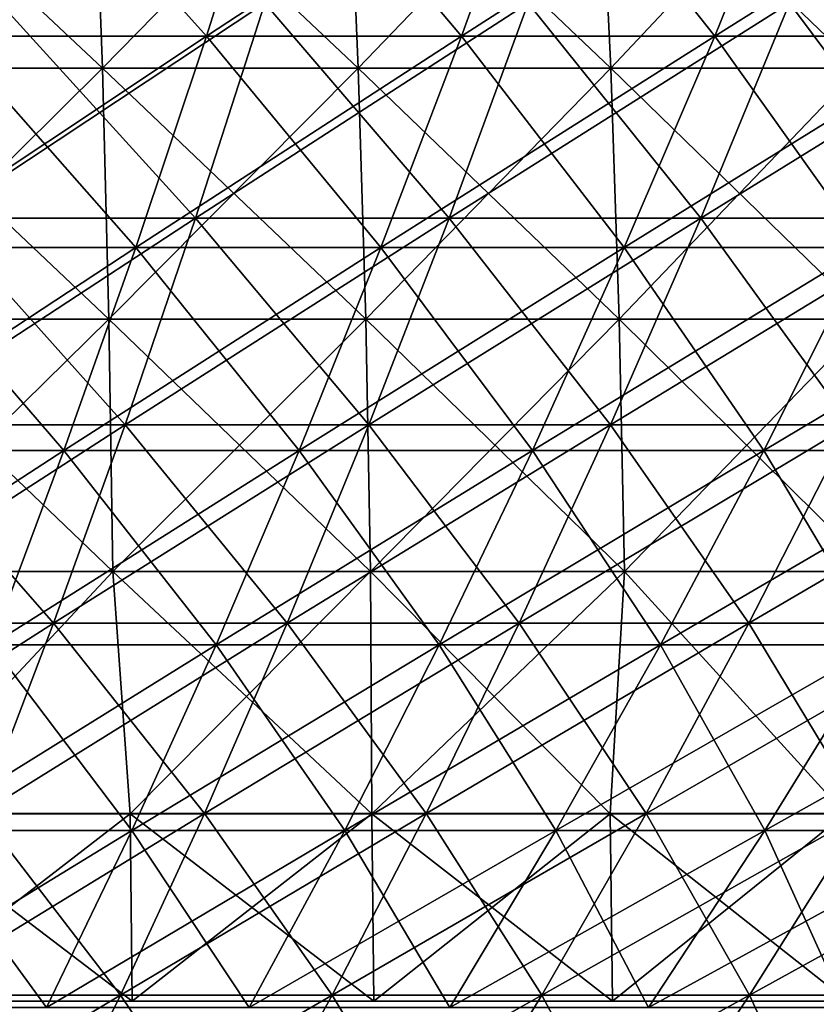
# Model space of a CAD drawing. Header units: millimetres. Extents: x -250 to 250, y 3898 to 4150.
# Tile 397 of 558: x 26 to 39, y 3927 to 3943. Entities that reach past the tile are written whole.
import ezdxf

# ---------------------------------------------------------------- set-up
doc = ezdxf.new("R2010")
doc.units = ezdxf.units.MM
doc.header["$LTSCALE"] = 5.599365
for name, color, linetype in [('10', 7, 'CONTINUOUS'), ('11', 7, 'CONTINUOUS'), ('12', 7, 'CONTINUOUS'), ('2', 7, 'CONTINUOUS'), ('3', 7, 'CONTINUOUS'), ('4', 7, 'CONTINUOUS'), ('5', 7, 'CONTINUOUS'), ('9', 7, 'CONTINUOUS')]:
    doc.layers.add(name, color=color, linetype=linetype)

msp = doc.modelspace()

# ---------------------------------------------------------------- linework, layer by layer
at = {"layer": '10', "color": 7, "linetype": 'Continuous', "true_color": 0xe0f2ff}
for points in [[(23.361, 3942.362, 99.6), (27.511, 3942.362, 98.534), (23.236, 3946.373, 99.065), (23.361, 3942.362, 99.6)], [(23.236, 3946.373, 99.065), (27.511, 3942.362, 98.534), (27.364, 3946.373, 98.006), (23.236, 3946.373, 99.065)], [(27.511, 3942.362, 98.534), (31.613, 3942.362, 97.296), (27.364, 3946.373, 98.006), (27.511, 3942.362, 98.534)], [(27.364, 3946.373, 98.006), (31.613, 3942.362, 97.296), (31.444, 3946.373, 96.774), (27.364, 3946.373, 98.006)], [(31.613, 3942.362, 97.296), (35.66, 3942.362, 95.887), (31.444, 3946.373, 96.774), (31.613, 3942.362, 97.296)], [(31.444, 3946.373, 96.774), (35.66, 3942.362, 95.887), (35.469, 3946.373, 95.372), (31.444, 3946.373, 96.774)], [(35.66, 3942.362, 95.887), (39.644, 3942.362, 94.309), (35.469, 3946.373, 95.372), (35.66, 3942.362, 95.887)], [(35.469, 3946.373, 95.372), (39.644, 3942.362, 94.309), (39.431, 3946.373, 93.803), (35.469, 3946.373, 95.372)], [(23.45, 3938.332, 99.981), (27.616, 3938.332, 98.911), (23.361, 3942.362, 99.6), (23.45, 3938.332, 99.981)], [(23.361, 3942.362, 99.6), (27.616, 3938.332, 98.911), (27.511, 3942.362, 98.534), (23.361, 3942.362, 99.6)], [(27.616, 3938.332, 98.911), (31.734, 3938.332, 97.668), (27.511, 3942.362, 98.534), (27.616, 3938.332, 98.911)], [(27.511, 3942.362, 98.534), (31.734, 3938.332, 97.668), (31.613, 3942.362, 97.296), (27.511, 3942.362, 98.534)], [(31.734, 3938.332, 97.668), (35.796, 3938.332, 96.253), (31.613, 3942.362, 97.296), (31.734, 3938.332, 97.668)], [(31.613, 3942.362, 97.296), (35.796, 3938.332, 96.253), (35.66, 3942.362, 95.887), (31.613, 3942.362, 97.296)], [(35.796, 3938.332, 96.253), (39.796, 3938.332, 94.67), (35.66, 3942.362, 95.887), (35.796, 3938.332, 96.253)], [(35.66, 3942.362, 95.887), (39.796, 3938.332, 94.67), (39.644, 3942.362, 94.309), (35.66, 3942.362, 95.887)], [(23.503, 3934.29, 100.207), (27.679, 3934.29, 99.135), (23.45, 3938.332, 99.981), (23.503, 3934.29, 100.207)], [(23.45, 3938.332, 99.981), (27.679, 3934.29, 99.135), (27.616, 3938.332, 98.911), (23.45, 3938.332, 99.981)], [(27.679, 3934.29, 99.135), (31.806, 3934.29, 97.889), (27.616, 3938.332, 98.911), (27.679, 3934.29, 99.135)], [(27.616, 3938.332, 98.911), (31.806, 3934.29, 97.889), (31.734, 3938.332, 97.668), (27.616, 3938.332, 98.911)], [(31.806, 3934.29, 97.889), (35.877, 3934.29, 96.471), (31.734, 3938.332, 97.668), (31.806, 3934.29, 97.889)], [(31.734, 3938.332, 97.668), (35.877, 3934.29, 96.471), (35.796, 3938.332, 96.253), (31.734, 3938.332, 97.668)], [(35.877, 3934.29, 96.471), (39.886, 3934.29, 94.884), (35.796, 3938.332, 96.253), (35.877, 3934.29, 96.471)], [(35.796, 3938.332, 96.253), (39.886, 3934.29, 94.884), (39.796, 3938.332, 94.67), (35.796, 3938.332, 96.253)], [(23.503, 3934.29, 100.207), (24.045, 3930.4, 100.154), (27.679, 3934.29, 99.135), (23.503, 3934.29, 100.207)], [(24.045, 3930.4, 100.154), (27.958, 3930.4, 99.133), (27.679, 3934.29, 99.135), (24.045, 3930.4, 100.154)], [(27.958, 3930.4, 99.133), (31.829, 3930.4, 97.959), (27.679, 3934.29, 99.135), (27.958, 3930.4, 99.133)], [(27.679, 3934.29, 99.135), (31.829, 3930.4, 97.959), (31.806, 3934.29, 97.889), (27.679, 3934.29, 99.135)], [(31.829, 3930.4, 97.959), (35.65, 3930.4, 96.634), (31.806, 3934.29, 97.889), (31.829, 3930.4, 97.959)], [(31.806, 3934.29, 97.889), (35.65, 3930.4, 96.634), (35.877, 3934.29, 96.471), (31.806, 3934.29, 97.889)], [(35.65, 3930.4, 96.634), (39.416, 3930.4, 95.16), (35.877, 3934.29, 96.471), (35.65, 3930.4, 96.634)], [(35.877, 3934.29, 96.471), (39.416, 3930.4, 95.16), (39.886, 3934.29, 94.884), (35.877, 3934.29, 96.471)]]:
    msp.add_3dface(points, dxfattribs=at)
at = {"layer": '11', "color": 7, "linetype": 'Continuous', "true_color": 0xe0f2ff}
for points in [[(24.045, 3930.4, -100.154), (27.958, 3930.4, -99.133), (24.069, 3927.4, -100.256), (24.045, 3930.4, -100.154)], [(24.069, 3927.4, -100.256), (27.958, 3930.4, -99.133), (27.987, 3927.4, -99.234), (24.069, 3927.4, -100.256)], [(27.958, 3930.4, -99.133), (31.829, 3930.4, -97.959), (27.987, 3927.4, -99.234), (27.958, 3930.4, -99.133)], [(27.987, 3927.4, -99.234), (31.829, 3930.4, -97.959), (31.861, 3927.4, -98.058), (27.987, 3927.4, -99.234)], [(31.829, 3930.4, -97.959), (35.65, 3930.4, -96.634), (31.861, 3927.4, -98.058), (31.829, 3930.4, -97.959)], [(31.861, 3927.4, -98.058), (35.65, 3930.4, -96.634), (35.686, 3927.4, -96.732), (31.861, 3927.4, -98.058)], [(35.65, 3930.4, -96.634), (39.416, 3930.4, -95.16), (35.686, 3927.4, -96.732), (35.65, 3930.4, -96.634)], [(35.686, 3927.4, -96.732), (39.416, 3930.4, -95.16), (39.456, 3927.4, -95.256), (35.686, 3927.4, -96.732)]]:
    msp.add_3dface(points, dxfattribs=at)
at = {"layer": '12', "color": 7, "linetype": 'Continuous', "true_color": 0xe0f2ff}
for points in [[(27.364, 3946.373, -98.006), (23.361, 3942.362, -99.6), (23.236, 3946.373, -99.065), (27.364, 3946.373, -98.006)], [(27.511, 3942.362, -98.534), (23.361, 3942.362, -99.6), (27.364, 3946.373, -98.006), (27.511, 3942.362, -98.534)], [(31.444, 3946.373, -96.774), (27.511, 3942.362, -98.534), (27.364, 3946.373, -98.006), (31.444, 3946.373, -96.774)], [(31.613, 3942.362, -97.296), (27.511, 3942.362, -98.534), (31.444, 3946.373, -96.774), (31.613, 3942.362, -97.296)], [(35.469, 3946.373, -95.372), (31.613, 3942.362, -97.296), (31.444, 3946.373, -96.774), (35.469, 3946.373, -95.372)], [(35.66, 3942.362, -95.887), (31.613, 3942.362, -97.296), (35.469, 3946.373, -95.372), (35.66, 3942.362, -95.887)], [(39.431, 3946.373, -93.803), (35.66, 3942.362, -95.887), (35.469, 3946.373, -95.372), (39.431, 3946.373, -93.803)], [(39.644, 3942.362, -94.309), (35.66, 3942.362, -95.887), (39.431, 3946.373, -93.803), (39.644, 3942.362, -94.309)], [(27.511, 3942.362, -98.534), (23.45, 3938.332, -99.981), (23.361, 3942.362, -99.6), (27.511, 3942.362, -98.534)], [(27.616, 3938.332, -98.911), (23.45, 3938.332, -99.981), (27.511, 3942.362, -98.534), (27.616, 3938.332, -98.911)], [(31.613, 3942.362, -97.296), (27.616, 3938.332, -98.911), (27.511, 3942.362, -98.534), (31.613, 3942.362, -97.296)], [(31.734, 3938.332, -97.668), (27.616, 3938.332, -98.911), (31.613, 3942.362, -97.296), (31.734, 3938.332, -97.668)], [(35.66, 3942.362, -95.887), (31.734, 3938.332, -97.668), (31.613, 3942.362, -97.296), (35.66, 3942.362, -95.887)], [(35.796, 3938.332, -96.253), (31.734, 3938.332, -97.668), (35.66, 3942.362, -95.887), (35.796, 3938.332, -96.253)], [(39.644, 3942.362, -94.309), (35.796, 3938.332, -96.253), (35.66, 3942.362, -95.887), (39.644, 3942.362, -94.309)], [(39.796, 3938.332, -94.67), (35.796, 3938.332, -96.253), (39.644, 3942.362, -94.309), (39.796, 3938.332, -94.67)], [(27.616, 3938.332, -98.911), (23.503, 3934.29, -100.207), (23.45, 3938.332, -99.981), (27.616, 3938.332, -98.911)], [(27.679, 3934.29, -99.135), (23.503, 3934.29, -100.207), (27.616, 3938.332, -98.911), (27.679, 3934.29, -99.135)], [(31.734, 3938.332, -97.668), (27.679, 3934.29, -99.135), (27.616, 3938.332, -98.911), (31.734, 3938.332, -97.668)], [(31.806, 3934.29, -97.889), (27.679, 3934.29, -99.135), (31.734, 3938.332, -97.668), (31.806, 3934.29, -97.889)], [(35.796, 3938.332, -96.253), (31.806, 3934.29, -97.889), (31.734, 3938.332, -97.668), (35.796, 3938.332, -96.253)], [(35.877, 3934.29, -96.471), (31.806, 3934.29, -97.889), (35.796, 3938.332, -96.253), (35.877, 3934.29, -96.471)], [(39.796, 3938.332, -94.67), (35.877, 3934.29, -96.471), (35.796, 3938.332, -96.253), (39.796, 3938.332, -94.67)], [(39.886, 3934.29, -94.884), (35.877, 3934.29, -96.471), (39.796, 3938.332, -94.67), (39.886, 3934.29, -94.884)], [(27.679, 3934.29, -99.135), (24.045, 3930.4, -100.154), (23.503, 3934.29, -100.207), (27.679, 3934.29, -99.135)], [(27.958, 3930.4, -99.133), (24.045, 3930.4, -100.154), (27.679, 3934.29, -99.135), (27.958, 3930.4, -99.133)], [(31.806, 3934.29, -97.889), (27.958, 3930.4, -99.133), (27.679, 3934.29, -99.135), (31.806, 3934.29, -97.889)], [(31.829, 3930.4, -97.959), (27.958, 3930.4, -99.133), (31.806, 3934.29, -97.889), (31.829, 3930.4, -97.959)], [(35.877, 3934.29, -96.471), (31.829, 3930.4, -97.959), (31.806, 3934.29, -97.889), (35.877, 3934.29, -96.471)], [(35.65, 3930.4, -96.634), (31.829, 3930.4, -97.959), (35.877, 3934.29, -96.471), (35.65, 3930.4, -96.634)], [(39.416, 3930.4, -95.16), (35.65, 3930.4, -96.634), (35.877, 3934.29, -96.471), (39.416, 3930.4, -95.16)], [(39.886, 3934.29, -94.884), (39.416, 3930.4, -95.16), (35.877, 3934.29, -96.471), (39.886, 3934.29, -94.884)]]:
    msp.add_3dface(points, dxfattribs=at)
at = {"layer": '2', "color": 251, "linetype": 'Continuous', "true_color": 0x504f50}
for points in [[(29.004, 3939.955, -132.439), (24.912, 3939.955, -133.269), (30.116, 3943.402, -137.514), (29.004, 3939.955, -132.439)], [(30.116, 3943.402, -137.514), (24.912, 3939.955, -133.269), (25.867, 3943.402, -138.376), (30.116, 3943.402, -137.514)], [(33.069, 3939.955, -131.483), (29.004, 3939.955, -132.439), (34.337, 3943.402, -136.522), (33.069, 3939.955, -131.483)], [(34.337, 3943.402, -136.522), (29.004, 3939.955, -132.439), (30.116, 3943.402, -137.514), (34.337, 3943.402, -136.522)], [(37.103, 3939.955, -130.402), (33.069, 3939.955, -131.483), (38.524, 3943.402, -135.399), (37.103, 3939.955, -130.402)], [(38.524, 3943.402, -135.399), (33.069, 3939.955, -131.483), (34.337, 3943.402, -136.522), (38.524, 3943.402, -135.399)], [(41.101, 3939.955, -129.197), (37.103, 3939.955, -130.402), (42.676, 3943.402, -134.149), (41.101, 3939.955, -129.197)], [(42.676, 3943.402, -134.149), (37.103, 3939.955, -130.402), (38.524, 3943.402, -135.399), (42.676, 3943.402, -134.149)], [(27.875, 3936.64, -127.28), (23.942, 3936.64, -128.079), (29.004, 3939.955, -132.439), (27.875, 3936.64, -127.28)], [(29.004, 3939.955, -132.439), (23.942, 3936.64, -128.079), (24.912, 3939.955, -133.269), (29.004, 3939.955, -132.439)], [(31.781, 3936.64, -126.362), (27.875, 3936.64, -127.28), (33.069, 3939.955, -131.483), (31.781, 3936.64, -126.362)], [(33.069, 3939.955, -131.483), (27.875, 3936.64, -127.28), (29.004, 3939.955, -132.439), (33.069, 3939.955, -131.483)], [(35.657, 3936.64, -125.323), (31.781, 3936.64, -126.362), (37.103, 3939.955, -130.402), (35.657, 3936.64, -125.323)], [(37.103, 3939.955, -130.402), (31.781, 3936.64, -126.362), (33.069, 3939.955, -131.483), (37.103, 3939.955, -130.402)], [(39.5, 3936.64, -124.166), (35.657, 3936.64, -125.323), (41.101, 3939.955, -129.197), (39.5, 3936.64, -124.166)], [(41.101, 3939.955, -129.197), (35.657, 3936.64, -125.323), (37.103, 3939.955, -130.402), (41.101, 3939.955, -129.197)], [(26.728, 3933.457, -122.043), (22.957, 3933.457, -122.808), (27.875, 3936.64, -127.28), (26.728, 3933.457, -122.043)], [(27.875, 3936.64, -127.28), (22.957, 3933.457, -122.808), (23.942, 3936.64, -128.079), (27.875, 3936.64, -127.28)], [(30.474, 3933.457, -121.162), (26.728, 3933.457, -122.043), (31.781, 3936.64, -126.362), (30.474, 3933.457, -121.162)], [(31.781, 3936.64, -126.362), (26.728, 3933.457, -122.043), (27.875, 3936.64, -127.28), (31.781, 3936.64, -126.362)], [(34.19, 3933.457, -120.166), (30.474, 3933.457, -121.162), (35.657, 3936.64, -125.323), (34.19, 3933.457, -120.166)], [(35.657, 3936.64, -125.323), (30.474, 3933.457, -121.162), (31.781, 3936.64, -126.362), (35.657, 3936.64, -125.323)], [(37.875, 3933.457, -119.056), (34.19, 3933.457, -120.166), (39.5, 3936.64, -124.166), (37.875, 3933.457, -119.056)], [(39.5, 3936.64, -124.166), (34.19, 3933.457, -120.166), (35.657, 3936.64, -125.323), (39.5, 3936.64, -124.166)], [(41.523, 3933.457, -117.834), (37.875, 3933.457, -119.056), (43.305, 3936.64, -122.89), (41.523, 3933.457, -117.834)], [(43.305, 3936.64, -122.89), (37.875, 3933.457, -119.056), (39.5, 3936.64, -124.166), (43.305, 3936.64, -122.89)], [(25.564, 3930.408, -116.73), (21.957, 3930.408, -117.462), (26.728, 3933.457, -122.043), (25.564, 3930.408, -116.73)], [(26.728, 3933.457, -122.043), (21.957, 3930.408, -117.462), (22.957, 3933.457, -122.808), (26.728, 3933.457, -122.043)], [(29.147, 3930.408, -115.887), (25.564, 3930.408, -116.73), (30.474, 3933.457, -121.162), (29.147, 3930.408, -115.887)], [(30.474, 3933.457, -121.162), (25.564, 3930.408, -116.73), (26.728, 3933.457, -122.043), (30.474, 3933.457, -121.162)], [(32.702, 3930.408, -114.935), (29.147, 3930.408, -115.887), (34.19, 3933.457, -120.166), (32.702, 3930.408, -114.935)], [(34.19, 3933.457, -120.166), (29.147, 3930.408, -115.887), (30.474, 3933.457, -121.162), (34.19, 3933.457, -120.166)], [(36.226, 3930.408, -113.873), (32.702, 3930.408, -114.935), (37.875, 3933.457, -119.056), (36.226, 3930.408, -113.873)], [(37.875, 3933.457, -119.056), (32.702, 3930.408, -114.935), (34.19, 3933.457, -120.166), (37.875, 3933.457, -119.056)], [(39.715, 3930.408, -112.704), (36.226, 3930.408, -113.873), (41.523, 3933.457, -117.834), (39.715, 3930.408, -112.704)], [(41.523, 3933.457, -117.834), (36.226, 3930.408, -113.873), (37.875, 3933.457, -119.056), (41.523, 3933.457, -117.834)], [(27.802, 3927.496, -110.541), (24.385, 3927.496, -111.344), (29.147, 3930.408, -115.887), (27.802, 3927.496, -110.541)], [(29.147, 3930.408, -115.887), (24.385, 3927.496, -111.344), (25.564, 3930.408, -116.73), (29.147, 3930.408, -115.887)], [(31.193, 3927.496, -109.632), (27.802, 3927.496, -110.541), (32.702, 3930.408, -114.935), (31.193, 3927.496, -109.632)], [(32.702, 3930.408, -114.935), (27.802, 3927.496, -110.541), (29.147, 3930.408, -115.887), (32.702, 3930.408, -114.935)], [(34.554, 3927.496, -108.619), (31.193, 3927.496, -109.632), (36.226, 3930.408, -113.873), (34.554, 3927.496, -108.619)], [(36.226, 3930.408, -113.873), (31.193, 3927.496, -109.632), (32.702, 3930.408, -114.935), (36.226, 3930.408, -113.873)], [(37.883, 3927.496, -107.504), (34.554, 3927.496, -108.619), (39.715, 3930.408, -112.704), (37.883, 3927.496, -107.504)], [(39.715, 3930.408, -112.704), (34.554, 3927.496, -108.619), (36.226, 3930.408, -113.873), (39.715, 3930.408, -112.704)], [(41.175, 3927.496, -106.286), (37.883, 3927.496, -107.504), (43.167, 3930.408, -111.427), (41.175, 3927.496, -106.286)], [(43.167, 3930.408, -111.427), (37.883, 3927.496, -107.504), (39.715, 3930.408, -112.704), (43.167, 3930.408, -111.427)], [(26.44, 3924.723, -105.125), (23.19, 3924.723, -105.889), (27.802, 3927.496, -110.541), (26.44, 3924.723, -105.125)], [(27.802, 3927.496, -110.541), (23.19, 3924.723, -105.889), (24.385, 3927.496, -111.344), (27.802, 3927.496, -110.541)], [(29.665, 3924.723, -104.261), (26.44, 3924.723, -105.125), (31.193, 3927.496, -109.632), (29.665, 3924.723, -104.261)], [(31.193, 3927.496, -109.632), (26.44, 3924.723, -105.125), (27.802, 3927.496, -110.541), (31.193, 3927.496, -109.632)], [(32.861, 3924.723, -103.298), (29.665, 3924.723, -104.261), (34.554, 3927.496, -108.619), (32.861, 3924.723, -103.298)], [(34.554, 3927.496, -108.619), (29.665, 3924.723, -104.261), (31.193, 3927.496, -109.632), (34.554, 3927.496, -108.619)], [(36.027, 3924.723, -102.237), (32.861, 3924.723, -103.298), (37.883, 3927.496, -107.504), (36.027, 3924.723, -102.237)], [(37.883, 3927.496, -107.504), (32.861, 3924.723, -103.298), (34.554, 3927.496, -108.619), (37.883, 3927.496, -107.504)], [(39.158, 3924.723, -101.079), (36.027, 3924.723, -102.237), (41.175, 3927.496, -106.286), (39.158, 3924.723, -101.079)], [(41.175, 3927.496, -106.286), (36.027, 3924.723, -102.237), (37.883, 3927.496, -107.504), (41.175, 3927.496, -106.286)]]:
    msp.add_3dface(points, dxfattribs=at)
at = {"layer": '3', "color": 251, "linetype": 'Continuous', "true_color": 0x504f50}
for points in [[(24.912, 3939.955, 133.269), (29.004, 3939.955, 132.439), (25.867, 3943.402, 138.376), (24.912, 3939.955, 133.269)], [(25.867, 3943.402, 138.376), (29.004, 3939.955, 132.439), (30.116, 3943.402, 137.514), (25.867, 3943.402, 138.376)], [(29.004, 3939.955, 132.439), (33.069, 3939.955, 131.483), (30.116, 3943.402, 137.514), (29.004, 3939.955, 132.439)], [(30.116, 3943.402, 137.514), (33.069, 3939.955, 131.483), (34.337, 3943.402, 136.522), (30.116, 3943.402, 137.514)], [(33.069, 3939.955, 131.483), (37.103, 3939.955, 130.402), (34.337, 3943.402, 136.522), (33.069, 3939.955, 131.483)], [(34.337, 3943.402, 136.522), (37.103, 3939.955, 130.402), (38.524, 3943.402, 135.399), (34.337, 3943.402, 136.522)], [(37.103, 3939.955, 130.402), (41.101, 3939.955, 129.197), (38.524, 3943.402, 135.399), (37.103, 3939.955, 130.402)], [(38.524, 3943.402, 135.399), (41.101, 3939.955, 129.197), (42.676, 3943.402, 134.149), (38.524, 3943.402, 135.399)], [(23.942, 3936.64, 128.079), (27.875, 3936.64, 127.28), (24.912, 3939.955, 133.269), (23.942, 3936.64, 128.079)], [(24.912, 3939.955, 133.269), (27.875, 3936.64, 127.28), (29.004, 3939.955, 132.439), (24.912, 3939.955, 133.269)], [(27.875, 3936.64, 127.28), (31.781, 3936.64, 126.362), (29.004, 3939.955, 132.439), (27.875, 3936.64, 127.28)], [(29.004, 3939.955, 132.439), (31.781, 3936.64, 126.362), (33.069, 3939.955, 131.483), (29.004, 3939.955, 132.439)], [(31.781, 3936.64, 126.362), (35.657, 3936.64, 125.323), (33.069, 3939.955, 131.483), (31.781, 3936.64, 126.362)], [(33.069, 3939.955, 131.483), (35.657, 3936.64, 125.323), (37.103, 3939.955, 130.402), (33.069, 3939.955, 131.483)], [(35.657, 3936.64, 125.323), (39.5, 3936.64, 124.166), (37.103, 3939.955, 130.402), (35.657, 3936.64, 125.323)], [(37.103, 3939.955, 130.402), (39.5, 3936.64, 124.166), (41.101, 3939.955, 129.197), (37.103, 3939.955, 130.402)], [(22.957, 3933.457, 122.808), (26.728, 3933.457, 122.043), (23.942, 3936.64, 128.079), (22.957, 3933.457, 122.808)], [(23.942, 3936.64, 128.079), (26.728, 3933.457, 122.043), (27.875, 3936.64, 127.28), (23.942, 3936.64, 128.079)], [(26.728, 3933.457, 122.043), (30.474, 3933.457, 121.162), (27.875, 3936.64, 127.28), (26.728, 3933.457, 122.043)], [(27.875, 3936.64, 127.28), (30.474, 3933.457, 121.162), (31.781, 3936.64, 126.362), (27.875, 3936.64, 127.28)], [(30.474, 3933.457, 121.162), (34.19, 3933.457, 120.166), (31.781, 3936.64, 126.362), (30.474, 3933.457, 121.162)], [(31.781, 3936.64, 126.362), (34.19, 3933.457, 120.166), (35.657, 3936.64, 125.323), (31.781, 3936.64, 126.362)], [(34.19, 3933.457, 120.166), (37.875, 3933.457, 119.056), (35.657, 3936.64, 125.323), (34.19, 3933.457, 120.166)], [(35.657, 3936.64, 125.323), (37.875, 3933.457, 119.056), (39.5, 3936.64, 124.166), (35.657, 3936.64, 125.323)], [(37.875, 3933.457, 119.056), (41.523, 3933.457, 117.834), (39.5, 3936.64, 124.166), (37.875, 3933.457, 119.056)], [(22.957, 3933.457, 122.808), (25.564, 3930.408, 116.73), (26.728, 3933.457, 122.043), (22.957, 3933.457, 122.808)], [(25.564, 3930.408, 116.73), (29.147, 3930.408, 115.887), (26.728, 3933.457, 122.043), (25.564, 3930.408, 116.73)], [(26.728, 3933.457, 122.043), (29.147, 3930.408, 115.887), (30.474, 3933.457, 121.162), (26.728, 3933.457, 122.043)], [(29.147, 3930.408, 115.887), (32.702, 3930.408, 114.935), (30.474, 3933.457, 121.162), (29.147, 3930.408, 115.887)], [(30.474, 3933.457, 121.162), (32.702, 3930.408, 114.935), (34.19, 3933.457, 120.166), (30.474, 3933.457, 121.162)], [(32.702, 3930.408, 114.935), (36.226, 3930.408, 113.873), (34.19, 3933.457, 120.166), (32.702, 3930.408, 114.935)], [(34.19, 3933.457, 120.166), (36.226, 3930.408, 113.873), (37.875, 3933.457, 119.056), (34.19, 3933.457, 120.166)], [(36.226, 3930.408, 113.873), (39.715, 3930.408, 112.704), (37.875, 3933.457, 119.056), (36.226, 3930.408, 113.873)], [(37.875, 3933.457, 119.056), (39.715, 3930.408, 112.704), (41.523, 3933.457, 117.834), (37.875, 3933.457, 119.056)], [(24.385, 3927.496, 111.344), (27.802, 3927.496, 110.541), (25.564, 3930.408, 116.73), (24.385, 3927.496, 111.344)], [(25.564, 3930.408, 116.73), (27.802, 3927.496, 110.541), (29.147, 3930.408, 115.887), (25.564, 3930.408, 116.73)], [(27.802, 3927.496, 110.541), (31.193, 3927.496, 109.632), (29.147, 3930.408, 115.887), (27.802, 3927.496, 110.541)], [(29.147, 3930.408, 115.887), (31.193, 3927.496, 109.632), (32.702, 3930.408, 114.935), (29.147, 3930.408, 115.887)], [(31.193, 3927.496, 109.632), (34.554, 3927.496, 108.619), (32.702, 3930.408, 114.935), (31.193, 3927.496, 109.632)], [(32.702, 3930.408, 114.935), (34.554, 3927.496, 108.619), (36.226, 3930.408, 113.873), (32.702, 3930.408, 114.935)], [(34.554, 3927.496, 108.619), (37.883, 3927.496, 107.504), (36.226, 3930.408, 113.873), (34.554, 3927.496, 108.619)], [(36.226, 3930.408, 113.873), (37.883, 3927.496, 107.504), (39.715, 3930.408, 112.704), (36.226, 3930.408, 113.873)], [(37.883, 3927.496, 107.504), (41.175, 3927.496, 106.286), (39.715, 3930.408, 112.704), (37.883, 3927.496, 107.504)], [(23.19, 3924.723, 105.889), (26.44, 3924.723, 105.125), (24.385, 3927.496, 111.344), (23.19, 3924.723, 105.889)], [(24.385, 3927.496, 111.344), (26.44, 3924.723, 105.125), (27.802, 3927.496, 110.541), (24.385, 3927.496, 111.344)], [(26.44, 3924.723, 105.125), (29.665, 3924.723, 104.261), (27.802, 3927.496, 110.541), (26.44, 3924.723, 105.125)], [(27.802, 3927.496, 110.541), (29.665, 3924.723, 104.261), (31.193, 3927.496, 109.632), (27.802, 3927.496, 110.541)], [(29.665, 3924.723, 104.261), (32.861, 3924.723, 103.298), (31.193, 3927.496, 109.632), (29.665, 3924.723, 104.261)], [(31.193, 3927.496, 109.632), (32.861, 3924.723, 103.298), (34.554, 3927.496, 108.619), (31.193, 3927.496, 109.632)], [(32.861, 3924.723, 103.298), (36.027, 3924.723, 102.237), (34.554, 3927.496, 108.619), (32.861, 3924.723, 103.298)], [(34.554, 3927.496, 108.619), (36.027, 3924.723, 102.237), (37.883, 3927.496, 107.504), (34.554, 3927.496, 108.619)], [(36.027, 3924.723, 102.237), (39.158, 3924.723, 101.079), (37.883, 3927.496, 107.504), (36.027, 3924.723, 102.237)], [(37.883, 3927.496, 107.504), (39.158, 3924.723, 101.079), (41.175, 3927.496, 106.286), (37.883, 3927.496, 107.504)]]:
    msp.add_3dface(points, dxfattribs=at)
at = {"layer": '4', "color": 155, "linetype": 'Continuous', "true_color": 0x4a708c}
for points in [[(29.178, 3942.872, 133.232), (25.062, 3942.872, 134.067), (30.292, 3946.395, 138.317), (29.178, 3942.872, 133.232)], [(30.292, 3946.395, 138.317), (25.062, 3942.872, 134.067), (26.018, 3946.395, 139.184), (30.292, 3946.395, 138.317)], [(33.267, 3942.872, 132.27), (29.178, 3942.872, 133.232), (34.537, 3946.395, 137.318), (33.267, 3942.872, 132.27)], [(34.537, 3946.395, 137.318), (29.178, 3942.872, 133.232), (30.292, 3946.395, 138.317), (34.537, 3946.395, 137.318)], [(37.325, 3942.872, 131.183), (33.267, 3942.872, 132.27), (38.749, 3946.395, 136.19), (37.325, 3942.872, 131.183)], [(38.749, 3946.395, 136.19), (33.267, 3942.872, 132.27), (34.537, 3946.395, 137.318), (38.749, 3946.395, 136.19)], [(41.347, 3942.872, 129.971), (37.325, 3942.872, 131.183), (42.925, 3946.395, 134.932), (41.347, 3942.872, 129.971)], [(42.925, 3946.395, 134.932), (37.325, 3942.872, 131.183), (38.749, 3946.395, 136.19), (42.925, 3946.395, 134.932)], [(28.046, 3939.482, 128.061), (24.089, 3939.482, 128.864), (29.178, 3942.872, 133.232), (28.046, 3939.482, 128.061)], [(29.178, 3942.872, 133.232), (24.089, 3939.482, 128.864), (25.062, 3942.872, 134.067), (29.178, 3942.872, 133.232)], [(31.976, 3939.482, 127.137), (28.046, 3939.482, 128.061), (33.267, 3942.872, 132.27), (31.976, 3939.482, 127.137)], [(33.267, 3942.872, 132.27), (28.046, 3939.482, 128.061), (29.178, 3942.872, 133.232), (33.267, 3942.872, 132.27)], [(35.876, 3939.482, 126.092), (31.976, 3939.482, 127.137), (37.325, 3942.872, 131.183), (35.876, 3939.482, 126.092)], [(37.325, 3942.872, 131.183), (31.976, 3939.482, 127.137), (33.267, 3942.872, 132.27), (37.325, 3942.872, 131.183)], [(39.742, 3939.482, 124.927), (35.876, 3939.482, 126.092), (41.347, 3942.872, 129.971), (39.742, 3939.482, 124.927)], [(41.347, 3942.872, 129.971), (35.876, 3939.482, 126.092), (37.325, 3942.872, 131.183), (41.347, 3942.872, 129.971)], [(26.895, 3936.227, 122.808), (23.101, 3936.227, 123.578), (28.046, 3939.482, 128.061), (26.895, 3936.227, 122.808)], [(28.046, 3939.482, 128.061), (23.101, 3936.227, 123.578), (24.089, 3939.482, 128.864), (28.046, 3939.482, 128.061)], [(30.665, 3936.227, 121.922), (26.895, 3936.227, 122.808), (31.976, 3939.482, 127.137), (30.665, 3936.227, 121.922)], [(31.976, 3939.482, 127.137), (26.895, 3936.227, 122.808), (28.046, 3939.482, 128.061), (31.976, 3939.482, 127.137)], [(34.405, 3936.227, 120.92), (30.665, 3936.227, 121.922), (35.876, 3939.482, 126.092), (34.405, 3936.227, 120.92)], [(35.876, 3939.482, 126.092), (30.665, 3936.227, 121.922), (31.976, 3939.482, 127.137), (35.876, 3939.482, 126.092)], [(38.112, 3936.227, 119.803), (34.405, 3936.227, 120.92), (39.742, 3939.482, 124.927), (38.112, 3936.227, 119.803)], [(39.742, 3939.482, 124.927), (34.405, 3936.227, 120.92), (35.876, 3939.482, 126.092), (39.742, 3939.482, 124.927)], [(41.783, 3936.227, 118.572), (38.112, 3936.227, 119.803), (43.57, 3939.482, 123.644), (41.783, 3936.227, 118.572)], [(43.57, 3939.482, 123.644), (38.112, 3936.227, 119.803), (39.742, 3939.482, 124.927), (43.57, 3939.482, 123.644)], [(25.728, 3933.11, 117.476), (22.098, 3933.11, 118.213), (26.895, 3936.227, 122.808), (25.728, 3933.11, 117.476)], [(26.895, 3936.227, 122.808), (22.098, 3933.11, 118.213), (23.101, 3936.227, 123.578), (26.895, 3936.227, 122.808)], [(29.333, 3933.11, 116.628), (25.728, 3933.11, 117.476), (30.665, 3936.227, 121.922), (29.333, 3933.11, 116.628)], [(30.665, 3936.227, 121.922), (25.728, 3933.11, 117.476), (26.895, 3936.227, 122.808), (30.665, 3936.227, 121.922)], [(32.911, 3933.11, 115.67), (29.333, 3933.11, 116.628), (34.405, 3936.227, 120.92), (32.911, 3933.11, 115.67)], [(34.405, 3936.227, 120.92), (29.333, 3933.11, 116.628), (30.665, 3936.227, 121.922), (34.405, 3936.227, 120.92)], [(36.457, 3933.11, 114.602), (32.911, 3933.11, 115.67), (38.112, 3936.227, 119.803), (36.457, 3933.11, 114.602)], [(38.112, 3936.227, 119.803), (32.911, 3933.11, 115.67), (34.405, 3936.227, 120.92), (38.112, 3936.227, 119.803)], [(39.969, 3933.11, 113.424), (36.457, 3933.11, 114.602), (41.783, 3936.227, 118.572), (39.969, 3933.11, 113.424)], [(41.783, 3936.227, 118.572), (36.457, 3933.11, 114.602), (38.112, 3936.227, 119.803), (41.783, 3936.227, 118.572)], [(27.983, 3930.132, 111.26), (24.544, 3930.132, 112.069), (29.333, 3933.11, 116.628), (27.983, 3930.132, 111.26)], [(29.333, 3933.11, 116.628), (24.544, 3930.132, 112.069), (25.728, 3933.11, 117.476), (29.333, 3933.11, 116.628)], [(31.396, 3930.132, 110.346), (27.983, 3930.132, 111.26), (32.911, 3933.11, 115.67), (31.396, 3930.132, 110.346)], [(32.911, 3933.11, 115.67), (27.983, 3930.132, 111.26), (29.333, 3933.11, 116.628), (32.911, 3933.11, 115.67)], [(34.779, 3930.132, 109.327), (31.396, 3930.132, 110.346), (36.457, 3933.11, 114.602), (34.779, 3930.132, 109.327)], [(36.457, 3933.11, 114.602), (31.396, 3930.132, 110.346), (32.911, 3933.11, 115.67), (36.457, 3933.11, 114.602)], [(38.13, 3930.132, 108.204), (34.779, 3930.132, 109.327), (39.969, 3933.11, 113.424), (38.13, 3930.132, 108.204)], [(39.969, 3933.11, 113.424), (34.779, 3930.132, 109.327), (36.457, 3933.11, 114.602), (39.969, 3933.11, 113.424)], [(41.444, 3930.132, 106.978), (38.13, 3930.132, 108.204), (43.443, 3933.11, 112.14), (41.444, 3930.132, 106.978)], [(43.443, 3933.11, 112.14), (38.13, 3930.132, 108.204), (39.969, 3933.11, 113.424), (43.443, 3933.11, 112.14)], [(26.615, 3927.295, 105.821), (23.344, 3927.295, 106.59), (27.983, 3930.132, 111.26), (26.615, 3927.295, 105.821)], [(27.983, 3930.132, 111.26), (23.344, 3927.295, 106.59), (24.544, 3930.132, 112.069), (27.983, 3930.132, 111.26)], [(29.861, 3927.295, 104.951), (26.615, 3927.295, 105.821), (31.396, 3930.132, 110.346), (29.861, 3927.295, 104.951)], [(31.396, 3930.132, 110.346), (26.615, 3927.295, 105.821), (27.983, 3930.132, 111.26), (31.396, 3930.132, 110.346)], [(33.079, 3927.295, 103.981), (29.861, 3927.295, 104.951), (34.779, 3930.132, 109.327), (33.079, 3927.295, 103.981)], [(34.779, 3930.132, 109.327), (29.861, 3927.295, 104.951), (31.396, 3930.132, 110.346), (34.779, 3930.132, 109.327)], [(36.265, 3927.295, 102.913), (33.079, 3927.295, 103.981), (38.13, 3930.132, 108.204), (36.265, 3927.295, 102.913)], [(38.13, 3930.132, 108.204), (33.079, 3927.295, 103.981), (34.779, 3930.132, 109.327), (38.13, 3930.132, 108.204)], [(39.417, 3927.295, 101.748), (36.265, 3927.295, 102.913), (41.444, 3930.132, 106.978), (39.417, 3927.295, 101.748)], [(41.444, 3930.132, 106.978), (36.265, 3927.295, 102.913), (38.13, 3930.132, 108.204), (41.444, 3930.132, 106.978)]]:
    msp.add_3dface(points, dxfattribs=at)
at = {"layer": '5', "color": 155, "linetype": 'Continuous', "true_color": 0x4a708c}
for points in [[(25.062, 3942.872, -134.067), (29.178, 3942.872, -133.232), (26.018, 3946.395, -139.184), (25.062, 3942.872, -134.067)], [(26.018, 3946.395, -139.184), (29.178, 3942.872, -133.232), (30.292, 3946.395, -138.317), (26.018, 3946.395, -139.184)], [(29.178, 3942.872, -133.232), (33.267, 3942.872, -132.27), (30.292, 3946.395, -138.317), (29.178, 3942.872, -133.232)], [(30.292, 3946.395, -138.317), (33.267, 3942.872, -132.27), (34.537, 3946.395, -137.318), (30.292, 3946.395, -138.317)], [(33.267, 3942.872, -132.27), (37.325, 3942.872, -131.183), (34.537, 3946.395, -137.318), (33.267, 3942.872, -132.27)], [(34.537, 3946.395, -137.318), (37.325, 3942.872, -131.183), (38.749, 3946.395, -136.19), (34.537, 3946.395, -137.318)], [(37.325, 3942.872, -131.183), (41.347, 3942.872, -129.971), (38.749, 3946.395, -136.19), (37.325, 3942.872, -131.183)], [(38.749, 3946.395, -136.19), (41.347, 3942.872, -129.971), (42.925, 3946.395, -134.932), (38.749, 3946.395, -136.19)], [(24.089, 3939.482, -128.864), (28.046, 3939.482, -128.061), (25.062, 3942.872, -134.067), (24.089, 3939.482, -128.864)], [(25.062, 3942.872, -134.067), (28.046, 3939.482, -128.061), (29.178, 3942.872, -133.232), (25.062, 3942.872, -134.067)], [(28.046, 3939.482, -128.061), (31.976, 3939.482, -127.137), (29.178, 3942.872, -133.232), (28.046, 3939.482, -128.061)], [(29.178, 3942.872, -133.232), (31.976, 3939.482, -127.137), (33.267, 3942.872, -132.27), (29.178, 3942.872, -133.232)], [(31.976, 3939.482, -127.137), (35.876, 3939.482, -126.092), (33.267, 3942.872, -132.27), (31.976, 3939.482, -127.137)], [(33.267, 3942.872, -132.27), (35.876, 3939.482, -126.092), (37.325, 3942.872, -131.183), (33.267, 3942.872, -132.27)], [(35.876, 3939.482, -126.092), (39.742, 3939.482, -124.927), (37.325, 3942.872, -131.183), (35.876, 3939.482, -126.092)], [(37.325, 3942.872, -131.183), (39.742, 3939.482, -124.927), (41.347, 3942.872, -129.971), (37.325, 3942.872, -131.183)], [(23.101, 3936.227, -123.578), (26.895, 3936.227, -122.808), (24.089, 3939.482, -128.864), (23.101, 3936.227, -123.578)], [(24.089, 3939.482, -128.864), (26.895, 3936.227, -122.808), (28.046, 3939.482, -128.061), (24.089, 3939.482, -128.864)], [(26.895, 3936.227, -122.808), (30.665, 3936.227, -121.922), (28.046, 3939.482, -128.061), (26.895, 3936.227, -122.808)], [(28.046, 3939.482, -128.061), (30.665, 3936.227, -121.922), (31.976, 3939.482, -127.137), (28.046, 3939.482, -128.061)], [(30.665, 3936.227, -121.922), (34.405, 3936.227, -120.92), (31.976, 3939.482, -127.137), (30.665, 3936.227, -121.922)], [(31.976, 3939.482, -127.137), (34.405, 3936.227, -120.92), (35.876, 3939.482, -126.092), (31.976, 3939.482, -127.137)], [(34.405, 3936.227, -120.92), (38.112, 3936.227, -119.803), (35.876, 3939.482, -126.092), (34.405, 3936.227, -120.92)], [(35.876, 3939.482, -126.092), (38.112, 3936.227, -119.803), (39.742, 3939.482, -124.927), (35.876, 3939.482, -126.092)], [(38.112, 3936.227, -119.803), (41.783, 3936.227, -118.572), (39.742, 3939.482, -124.927), (38.112, 3936.227, -119.803)], [(23.101, 3936.227, -123.578), (25.728, 3933.11, -117.476), (26.895, 3936.227, -122.808), (23.101, 3936.227, -123.578)], [(25.728, 3933.11, -117.476), (29.333, 3933.11, -116.628), (26.895, 3936.227, -122.808), (25.728, 3933.11, -117.476)], [(26.895, 3936.227, -122.808), (29.333, 3933.11, -116.628), (30.665, 3936.227, -121.922), (26.895, 3936.227, -122.808)], [(29.333, 3933.11, -116.628), (32.911, 3933.11, -115.67), (30.665, 3936.227, -121.922), (29.333, 3933.11, -116.628)], [(30.665, 3936.227, -121.922), (32.911, 3933.11, -115.67), (34.405, 3936.227, -120.92), (30.665, 3936.227, -121.922)], [(32.911, 3933.11, -115.67), (36.457, 3933.11, -114.602), (34.405, 3936.227, -120.92), (32.911, 3933.11, -115.67)], [(34.405, 3936.227, -120.92), (36.457, 3933.11, -114.602), (38.112, 3936.227, -119.803), (34.405, 3936.227, -120.92)], [(36.457, 3933.11, -114.602), (39.969, 3933.11, -113.424), (38.112, 3936.227, -119.803), (36.457, 3933.11, -114.602)], [(38.112, 3936.227, -119.803), (39.969, 3933.11, -113.424), (41.783, 3936.227, -118.572), (38.112, 3936.227, -119.803)], [(24.544, 3930.132, -112.069), (27.983, 3930.132, -111.26), (25.728, 3933.11, -117.476), (24.544, 3930.132, -112.069)], [(25.728, 3933.11, -117.476), (27.983, 3930.132, -111.26), (29.333, 3933.11, -116.628), (25.728, 3933.11, -117.476)], [(27.983, 3930.132, -111.26), (31.396, 3930.132, -110.346), (29.333, 3933.11, -116.628), (27.983, 3930.132, -111.26)], [(29.333, 3933.11, -116.628), (31.396, 3930.132, -110.346), (32.911, 3933.11, -115.67), (29.333, 3933.11, -116.628)], [(31.396, 3930.132, -110.346), (34.779, 3930.132, -109.327), (32.911, 3933.11, -115.67), (31.396, 3930.132, -110.346)], [(32.911, 3933.11, -115.67), (34.779, 3930.132, -109.327), (36.457, 3933.11, -114.602), (32.911, 3933.11, -115.67)], [(34.779, 3930.132, -109.327), (38.13, 3930.132, -108.204), (36.457, 3933.11, -114.602), (34.779, 3930.132, -109.327)], [(36.457, 3933.11, -114.602), (38.13, 3930.132, -108.204), (39.969, 3933.11, -113.424), (36.457, 3933.11, -114.602)], [(38.13, 3930.132, -108.204), (41.444, 3930.132, -106.978), (39.969, 3933.11, -113.424), (38.13, 3930.132, -108.204)], [(23.344, 3927.295, -106.59), (26.615, 3927.295, -105.821), (24.544, 3930.132, -112.069), (23.344, 3927.295, -106.59)], [(24.544, 3930.132, -112.069), (26.615, 3927.295, -105.821), (27.983, 3930.132, -111.26), (24.544, 3930.132, -112.069)], [(26.615, 3927.295, -105.821), (29.861, 3927.295, -104.951), (27.983, 3930.132, -111.26), (26.615, 3927.295, -105.821)], [(27.983, 3930.132, -111.26), (29.861, 3927.295, -104.951), (31.396, 3930.132, -110.346), (27.983, 3930.132, -111.26)], [(29.861, 3927.295, -104.951), (33.079, 3927.295, -103.981), (31.396, 3930.132, -110.346), (29.861, 3927.295, -104.951)], [(31.396, 3930.132, -110.346), (33.079, 3927.295, -103.981), (34.779, 3930.132, -109.327), (31.396, 3930.132, -110.346)], [(33.079, 3927.295, -103.981), (36.265, 3927.295, -102.913), (34.779, 3930.132, -109.327), (33.079, 3927.295, -103.981)], [(34.779, 3930.132, -109.327), (36.265, 3927.295, -102.913), (38.13, 3930.132, -108.204), (34.779, 3930.132, -109.327)], [(36.265, 3927.295, -102.913), (39.417, 3927.295, -101.748), (38.13, 3930.132, -108.204), (36.265, 3927.295, -102.913)], [(38.13, 3930.132, -108.204), (39.417, 3927.295, -101.748), (41.444, 3930.132, -106.978), (38.13, 3930.132, -108.204)]]:
    msp.add_3dface(points, dxfattribs=at)
at = {"layer": '9', "color": 7, "linetype": 'Continuous', "true_color": 0xe0f2ff}
for points in [[(24.069, 3927.4, 100.256), (27.987, 3927.4, 99.234), (24.045, 3930.4, 100.154), (24.069, 3927.4, 100.256)], [(24.045, 3930.4, 100.154), (27.987, 3927.4, 99.234), (27.958, 3930.4, 99.133), (24.045, 3930.4, 100.154)], [(27.987, 3927.4, 99.234), (31.861, 3927.4, 98.058), (27.958, 3930.4, 99.133), (27.987, 3927.4, 99.234)], [(27.958, 3930.4, 99.133), (31.861, 3927.4, 98.058), (31.829, 3930.4, 97.959), (27.958, 3930.4, 99.133)], [(31.861, 3927.4, 98.058), (35.686, 3927.4, 96.732), (31.829, 3930.4, 97.959), (31.861, 3927.4, 98.058)], [(31.829, 3930.4, 97.959), (35.686, 3927.4, 96.732), (35.65, 3930.4, 96.634), (31.829, 3930.4, 97.959)], [(35.686, 3927.4, 96.732), (39.456, 3927.4, 95.256), (35.65, 3930.4, 96.634), (35.686, 3927.4, 96.732)], [(35.65, 3930.4, 96.634), (39.456, 3927.4, 95.256), (39.416, 3930.4, 95.16), (35.65, 3930.4, 96.634)]]:
    msp.add_3dface(points, dxfattribs=at)

doc.saveas('drawing.dxf')
